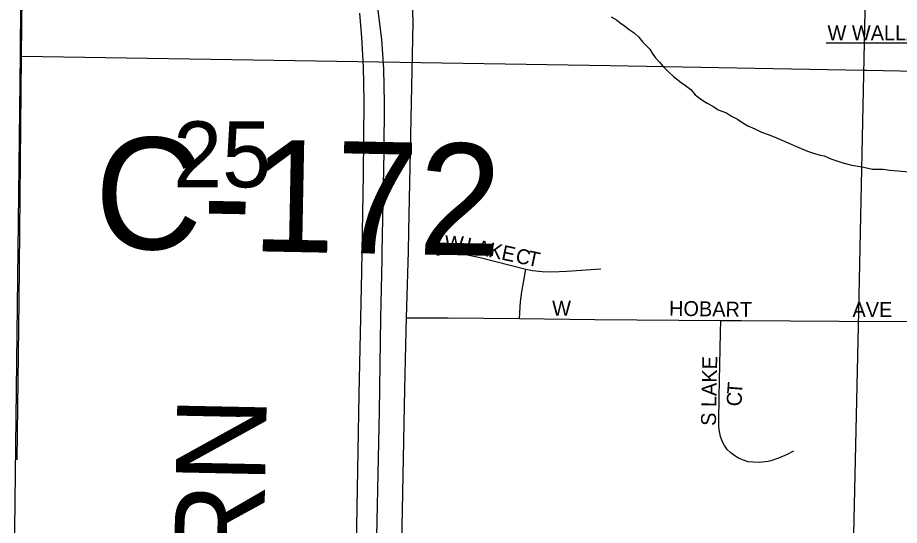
# Model space of a CAD drawing. Extents: x 0 to 68, y 0 to 52.9.
# Drawn here: x 43.122 to 43.713, y 36.702 to 37.042 of the extents above; entities that cross this region are included whole.
import ezdxf

# ---------------------------------------------------------------- set-up
doc = ezdxf.new("R2010")
doc.units = 0
for name, color, linetype in [('Default', 7, 'Continuous'), ('GM_X_County_Road', 7, 'Continuous'), ('GM_X_County_Road_Text', 7, 'Continuous'), ('GM_X_Minor_River', 7, 'Continuous'), ('GM_X_Township', 7, 'Continuous'), ('GM_X_Township_Road', 7, 'Continuous'), ('GM_X_Township_Road_Text', 7, 'Continuous')]:
    doc.layers.add(name, color=color, linetype=linetype)

msp = doc.modelspace()

# ---------------------------------------------------------------- linework, layer by layer
at = {"layer": 'Default'}
for points in [[(43.64162, 32.7683), (43.64334, 34.0176), (43.64455, 34.6783), (43.65599, 35.34849), (43.66788, 36.0083), (43.67702, 36.44587), (43.68602, 36.84543), (43.69035, 37.04683), (43.69592, 37.28989), (43.69757, 37.31546), (43.70235, 37.35703), (43.70606, 37.38349), (43.71865, 37.45038), (43.791, 37.87267), (43.79415, 37.89545), (43.79589, 37.91564), (43.79763, 37.93547), (43.7985, 37.95966), (43.79937, 37.99098), (43.80146, 38.12323), (43.80732, 38.54108), (43.80967, 38.71924)], [(43.36621, 36.88513), (43.36762, 36.95233), (43.36776, 36.98515), (43.36723, 37.00809), (43.36596, 37.02771), (43.36358, 37.04721), (43.36036, 37.0666), (43.35705, 37.08265), (43.3531, 37.09855), (43.34946, 37.11113), (43.34422, 37.12664), (43.33831, 37.1419), (43.33167, 37.15688), (43.32444, 37.17158), (43.3167, 37.18601), (43.30835, 37.20011), (43.29947, 37.21387), (43.29003, 37.22726), (43.28005, 37.24025), (43.2696, 37.25286), (43.25861, 37.265), (43.24711, 37.27667), (43.23278, 37.29013), (43.21959, 37.30172)], [(43.12129, 36.74559), (43.12266, 36.85223), (43.12425, 37.01656), (43.12504, 37.09728), (43.12637, 37.22448), (43.12688, 37.25918)], [(43.38411, 36.89902), (43.38701, 37.03915), (43.38639, 37.06204), (43.38501, 37.075), (43.38194, 37.09103), (43.37611, 37.11319), (43.36819, 37.13816), (43.36008, 37.1596), (43.35074, 37.18051), (43.35071, 37.18057)], [(43.34902, 36.68792), (43.35078, 36.78962), (43.35247, 36.87161), (43.35274, 36.88536), (43.35377, 36.93722), (43.35417, 36.98645), (43.35374, 37.00944), (43.35266, 37.02914), (43.35117, 37.04551)], [(43.66409, 37.02545), (43.68554, 37.02561), (43.74466, 37.0254), (43.77955, 37.02537)], [(43.38383, 36.88529), (43.38411, 36.89902)], [(43.38457, 35.97573), (43.38094, 35.98619), (43.37519, 36.00508), (43.36978, 36.02574), (43.36583, 36.04342), (43.36217, 36.06282), (43.35864, 36.08557), (43.35632, 36.10517), (43.35448, 36.12812), (43.35359, 36.14784), (43.35333, 36.17086), (43.35438, 36.24311), (43.35608, 36.34162), (43.35808, 36.44668), (43.35961, 36.53534), (43.36104, 36.61414), (43.3622, 36.67325), (43.36443, 36.77831), (43.36533, 36.84069), (43.3661, 36.8801), (43.36621, 36.88513)], [(43.40285, 36.8829), (43.40604, 36.88366), (43.40929, 36.88415), (43.41256, 36.88437), (43.41585, 36.88429), (43.42234, 36.88345), (43.43197, 36.8814), (43.46266, 36.87366)], [(43.45843, 36.84042), (43.45878, 36.84831), (43.45893, 36.85172), (43.45983, 36.85849), (43.4617, 36.86855), (43.46266, 36.87366)], [(43.46266, 36.87366), (43.46707, 36.8728), (43.47359, 36.87208), (43.48016, 36.87189), (43.49001, 36.87221), (43.51294, 36.87394)], [(43.38252, 36.84093), (43.39089, 36.84095), (43.4106, 36.84102), (43.45843, 36.84042)], [(43.45843, 36.84042), (43.5089, 36.83978), (43.59341, 36.83926)], [(43.64228, 36.75147), (43.63786, 36.74932), (43.63225, 36.74688), (43.62709, 36.74498), (43.62513, 36.74454), (43.62311, 36.74425), (43.61929, 36.74393), (43.61514, 36.744), (43.6119, 36.74442), (43.60871, 36.74534), (43.60565, 36.74663), (43.60278, 36.74829), (43.60015, 36.75031), (43.59781, 36.75267), (43.59583, 36.75533), (43.59427, 36.75825), (43.59317, 36.76138), (43.5925, 36.76464), (43.59215, 36.76794), (43.59205, 36.77126), (43.59244, 36.78785), (43.59325, 36.83101), (43.59341, 36.83926)], [(43.59341, 36.83926), (43.6072, 36.83918), (43.67279, 36.83873), (43.74163, 36.83838), (43.76459, 36.83816), (43.77638, 36.83787)]]:
    msp.add_lwpolyline(points, dxfattribs=at)
at = {"layer": 'GM_X_County_Road'}
for points in [[(43.12425, 37.01656), (43.51929, 37.01031), (43.68939, 37.00715)], [(43.68939, 37.00715), (43.6915, 37.00711), (43.7362, 37.00629), (44.09307, 37.00031), (44.42939, 36.99402), (44.68365, 36.98823), (44.74109, 36.98702), (44.98301, 36.98129), (45.03351, 36.98047)]]:
    msp.add_lwpolyline(points, dxfattribs=at)
at = {"layer": 'GM_X_Minor_River'}
for points in [[(43.51994, 37.04303), (43.52343, 37.04099), (43.52593, 37.03895), (43.52892, 37.03691), (43.53191, 37.03437), (43.53541, 37.03232), (43.53839, 37.02928)], [(43.53839, 37.02928), (43.54088, 37.02624), (43.54336, 37.0237), (43.54585, 37.02116), (43.54733, 37.01864), (43.54931, 37.0156), (43.5523, 37.01256), (43.55478, 37.00952), (43.55826, 37.00596), (43.56175, 37.00291), (43.56673, 36.99884), (43.56973, 36.9968), (43.57322, 36.99426), (43.5762, 36.99071), (43.58069, 36.98714), (43.58418, 36.9851), (43.58818, 36.98305), (43.59167, 36.9805), (43.59718, 36.97843), (43.60068, 36.97639), (43.60468, 36.97434), (43.60817, 36.97179), (43.61167, 36.96974), (43.61617, 36.96769), (43.62067, 36.96563), (43.62518, 36.96407), (43.62918, 36.96253), (43.64569, 36.95532), (43.65169, 36.95275), (43.6562, 36.95119), (43.66021, 36.95015), (43.66272, 36.94962), (43.66722, 36.94756), (43.67073, 36.94652), (43.67523, 36.94497), (43.68125, 36.9434), (43.68827, 36.94232), (43.69529, 36.94074), (43.70232, 36.94067), (43.70684, 36.94012), (43.71236, 36.93956), (43.71939, 36.93898)]]:
    msp.add_lwpolyline(points, dxfattribs=at)
at = {"layer": 'GM_X_Township'}
msp.add_lwpolyline([(43.06441, 32.7683), (43.08393, 33.99592), (43.08445, 34.02868), (43.09249, 34.65268), (43.09292, 34.68642), (43.10458, 35.31419), (43.1053, 35.34562), (43.1113, 36.01383), (43.1191, 36.64269), (43.12347, 37.01757), (43.12518, 37.25841), (43.12908, 37.42523), (43.12464, 37.49311), (43.12504, 37.51468), (43.13199, 37.8314), (43.13205, 37.85841), (43.13228, 37.95106), (43.31455, 37.9477), (43.3203, 37.94792), (44.12143, 37.94309), (44.77759, 37.93161), (45.76356, 37.9078)], dxfattribs=at)
at = {"layer": 'GM_X_Township_Road'}
for points in [[(43.38252, 36.84093), (43.38369, 36.87841), (43.38383, 36.88529)], [(43.37905, 36.66588), (43.38136, 36.79312), (43.38226, 36.83252), (43.38252, 36.84093)]]:
    msp.add_lwpolyline(points, dxfattribs=at)

# ---------------------------------------------------------------- texts
at = {"layer": 'Default'}
for s, height, rotation, p in [('W WALLACE ST', 0.01, 0.00001, (43.66506, 37.02718)), ('25', 0.0442, 0.00001, (43.22594, 36.92856)), ('W', 0.01, 356.3492, (43.40793, 36.88639)), ('L', 0.01, 348.17043, (43.42156, 36.88521)), ('A', 0.01, 348.02128, (43.42845, 36.88377)), ('K', 0.01, 348.0505, (43.43706, 36.88194)), ('E', 0.01, 348.03116, (43.44567, 36.88012)), ('C', 0.01, 348.03755, (43.45514, 36.87811)), ('T', 0.01, 348.04437, (43.46289, 36.87647)), ('W', 0.01, 0.00001, (43.48026, 36.84238)), ('HOBART', 0.01, 359.14041, (43.55865, 36.84238)), ('AVE', 0.01, 0.00001, (43.68178, 36.8415)), ('S LAKE', 0.01, 88.83149, (43.59013, 36.76838)), ('T', 0.01, 85.65158, (43.60757, 36.78926)), ('C', 0.01, 88.27532, (43.60734, 36.78146))]:
    msp.add_text(s, height=height, rotation=rotation, dxfattribs=at).set_placement(p)
at = {"layer": 'GM_X_County_Road_Text'}
msp.add_text('C-172', height=0.075, rotation=358.89785, dxfattribs=at).set_placement((43.1726, 36.8877))
at = {"layer": 'GM_X_Township_Road_Text'}
msp.add_text('WESTERN', height=0.06, rotation=88.83366, dxfattribs=at).set_placement((43.28065, 36.38629))

doc.saveas('drawing.dxf')
